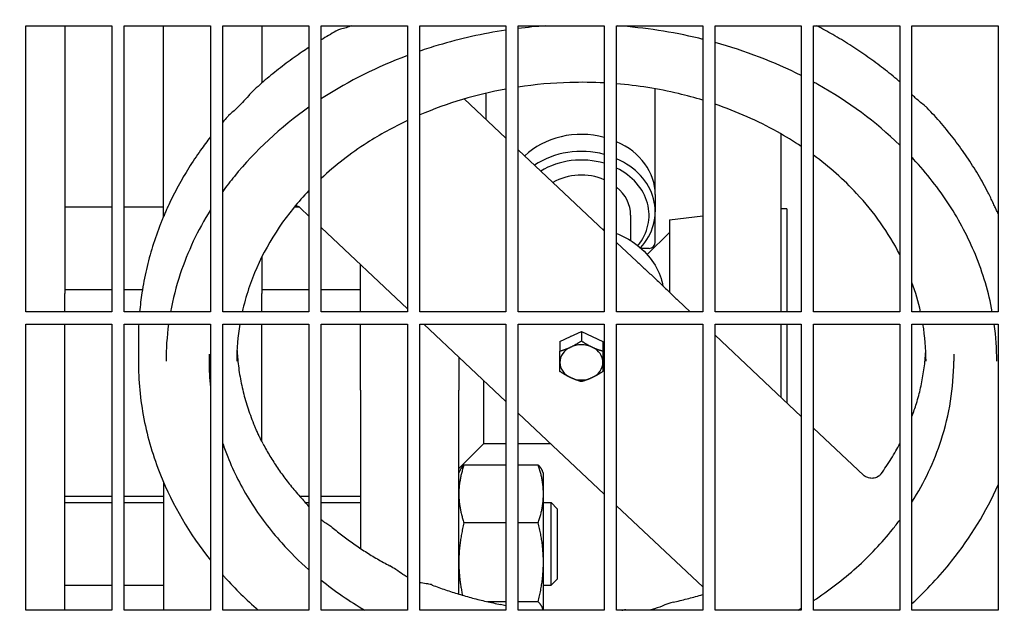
# Model space of a CAD drawing. Header units: inches. Extents: x 36 to 1719, y -84 to 1122.
# Tile 546 of 558: x 1068 to 1078, y 869.6 to 875.67. Entities that reach past the tile are written whole.
import ezdxf

# ---------------------------------------------------------------- set-up
doc = ezdxf.new("R2010")
doc.units = ezdxf.units.IN
doc.header["$LTSCALE"] = 48
doc.header["$MEASUREMENT"] = 0
doc.layers.add('Dimension (ANSI)', color=7, linetype='Continuous', lineweight=25)
doc.layers.add('Visible (ANSI)', color=7, linetype='Continuous', lineweight=30)
doc.styles.add('Note Text (ANSI)', font='tahoma.ttf')
doc.dimstyles.new('Architectural (ANSI)', dxfattribs={"dimscale": 48, "dimtxt": 0.125, "dimasz": 0.098425, "dimexe": 0.125, "dimexo": 0.0625, "dimgap": 0.031496, "dimtad": 0, "dimtih": 1, "dimtoh": 1, "dimdec": 4, "dimrnd": 1e-08, "dimzin": 3, "dimdsep": 46, "dimlunit": 4, "dimtxsty": 'Note Text (ANSI)', "dimcen": 0.09, "dimdle": 0.393701, "dimclrd": 256, "dimclre": 256, "dimclrt": 256, "dimadec": 0, "dimazin": 3, "dimtfac": 0.96, "dimtofl": 0, "dimtmove": 0, "dimatfit": 3, "dimfxl": 1, "dimfrac": 2, "dimtolj": 1, "dimtzin": 12, "dimlwd": -1, "dimlwe": -1, "dimarcsym": 0})

# ---------------------------------------------------------------- blocks, each defined once
blk = doc.blocks.new('*D17')
at = {"layer": 'Defpoints', "color": 0, "transparency": 16777216}
for p in [(1046.918, 898.491), (1046.918, 757.491), (1135.12, 757.491)]:
    blk.add_point(p, dxfattribs=at)
at = {"layer": 'Dimension (ANSI)', "transparency": 16777216}
for p, q in [((1049.918, 898.491), (1141.12, 898.491)), ((1135.12, 893.767), (1135.12, 837.122)), ((1135.12, 762.216), (1135.12, 827.861)), ((1049.918, 757.491), (1141.12, 757.491))]:
    blk.add_line(p, q, dxfattribs=at)
for points in [[(1134.332, 893.767), (1135.907, 893.767), (1135.12, 898.491)], [(1134.332, 762.216), (1135.907, 762.216), (1135.12, 757.491)]]:
    blk.add_solid(points, dxfattribs=at)
at = {"layer": 'Dimension (ANSI)', "transparency": 16777216, "insert": (1125.021, 835.61), "char_height": 6, "attachment_point": 1, "style": 'Note Text (ANSI)'}
blk.add_mtext('\\A1;11\'-9"', dxfattribs=at)

msp = doc.modelspace()

# ---------------------------------------------------------------- linework, layer by layer
at = {"layer": 'Visible (ANSI)'}
for p, q in [((1068.06018, 872.6964), (1068.06018, 875.60265)), ((1068.06018, 875.60265), (1068.93518, 875.60265)), ((1068.45768, 875.60265), (1068.45768, 873.68181)), ((1068.93518, 875.60265), (1068.93518, 872.6964)), ((1069.06018, 872.6964), (1069.06018, 875.60265)), ((1069.06018, 875.60265), (1069.93518, 875.60265)), ((1069.45768, 873.68181), (1069.45768, 875.60265)), ((1069.93518, 875.60265), (1069.93518, 872.6964)), ((1070.06018, 872.6964), (1070.06018, 875.60265)), ((1070.06018, 875.60265), (1070.93518, 875.60265)), ((1070.45768, 875.60265), (1070.45768, 875.02273)), ((1070.93518, 875.60265), (1070.93518, 872.6964)), ((1071.06018, 872.6964), (1071.06018, 875.60265)), ((1071.06018, 875.60265), (1071.93518, 875.60265)), ((1071.93518, 875.60265), (1071.93518, 872.6964)), ((1072.06018, 872.6964), (1072.06018, 875.60265)), ((1072.06018, 875.60265), (1072.93518, 875.60265)), ((1072.93518, 875.60265), (1072.93518, 872.6964)), ((1073.06018, 872.6964), (1073.06018, 875.60265)), ((1073.06018, 875.60265), (1073.93518, 875.60265)), ((1073.93518, 875.60265), (1073.93518, 872.6964)), ((1074.06018, 872.6964), (1074.06018, 875.60265)), ((1074.06018, 875.60265), (1074.93518, 875.60265)), ((1074.93518, 875.60265), (1074.93518, 872.6964)), ((1075.06018, 872.6964), (1075.06018, 875.60265)), ((1075.06018, 875.60265), (1075.93518, 875.60265)), ((1075.93518, 875.60265), (1075.93518, 872.6964)), ((1076.06018, 872.6964), (1076.06018, 875.60265)), ((1076.06018, 875.60265), (1076.93518, 875.60265)), ((1076.93518, 875.60265), (1076.93518, 872.6964)), ((1077.06018, 872.6964), (1077.06018, 875.60265)), ((1077.06018, 875.60265), (1077.93518, 875.60265)), ((1077.93518, 875.60265), (1077.93518, 872.6964)), ((1072.73268, 874.91744), (1072.73268, 874.65182)), ((1074.45268, 874.5266), (1074.45268, 874.96269)), ((1072.51236, 874.85944), (1072.93518, 874.46099)), ((1074.45268, 873.88742), (1074.45268, 874.5266)), ((1075.72768, 874.50547), (1075.72768, 872.6964)), ((1073.06018, 874.3432), (1073.93518, 873.51864)), ((1074.45268, 873.88742), (1074.45268, 873.71413)), ((1068.45768, 873.76334), (1068.93518, 873.76334)), ((1069.06018, 873.76334), (1069.45768, 873.76334)), ((1070.78862, 873.76334), (1070.8329, 873.76334)), ((1070.85047, 873.75009), (1070.93518, 873.67026)), ((1074.45268, 873.40419), (1074.45268, 873.71413)), ((1075.78768, 873.7439), (1075.72768, 873.7439)), ((1075.78768, 873.7439), (1075.78768, 872.6964)), ((1068.45768, 873.68181), (1068.45768, 872.88393)), ((1069.45768, 873.66154), (1069.45768, 873.68181)), ((1074.20268, 873.67802), (1074.20268, 873.42077)), ((1074.59768, 873.63224), (1074.93518, 873.67368)), ((1074.59768, 873.63224), (1074.59768, 872.89577)), ((1071.06018, 873.55246), (1071.93518, 872.7279)), ((1074.37205, 873.27826), (1074.59768, 873.5039)), ((1074.06018, 873.40084), (1074.26406, 873.20872)), ((1074.39018, 873.34169), (1074.30851, 873.34169)), ((1070.45768, 873.25565), (1070.45768, 872.88393)), ((1071.45768, 872.6964), (1071.45768, 873.17788)), ((1068.45768, 872.92334), (1068.93518, 872.92334)), ((1069.06018, 872.92334), (1069.24432, 872.92334)), ((1070.45768, 872.92334), (1070.93518, 872.92334)), ((1071.06018, 872.92334), (1071.45768, 872.92334)), ((1068.45768, 872.6964), (1068.45768, 872.88393)), ((1070.45768, 872.6964), (1070.45768, 872.88393)), ((1074.68275, 872.81416), (1074.80772, 872.6964)), ((1068.93518, 872.6964), (1068.06018, 872.6964)), ((1069.93518, 872.6964), (1069.06018, 872.6964)), ((1070.93518, 872.6964), (1070.06018, 872.6964)), ((1071.93518, 872.6964), (1071.06018, 872.6964)), ((1072.93518, 872.6964), (1072.06018, 872.6964)), ((1073.93518, 872.6964), (1073.06018, 872.6964)), ((1074.93518, 872.6964), (1074.06018, 872.6964)), ((1075.93518, 872.6964), (1075.06018, 872.6964)), ((1076.93518, 872.6964), (1076.06018, 872.6964)), ((1077.93518, 872.6964), (1077.06018, 872.6964)), ((1068.06018, 869.66515), (1068.06018, 872.5714)), ((1068.06018, 872.5714), (1068.93518, 872.5714)), ((1068.45768, 869.66515), (1068.45768, 872.5714)), ((1068.93518, 872.5714), (1068.93518, 869.66515)), ((1069.06018, 869.66515), (1069.06018, 872.5714)), ((1069.06018, 872.5714), (1069.93518, 872.5714)), ((1069.93518, 872.5714), (1069.93518, 869.66515)), ((1070.06018, 869.66515), (1070.06018, 872.5714)), ((1070.06018, 872.5714), (1070.93518, 872.5714)), ((1070.45768, 871.37782), (1070.45768, 872.5714)), ((1070.93518, 872.5714), (1070.93518, 869.66515)), ((1071.06018, 869.66515), (1071.06018, 872.5714)), ((1071.06018, 872.5714), (1071.93518, 872.5714)), ((1071.45768, 871.89902), (1071.45768, 872.5714)), ((1071.93518, 872.5714), (1071.93518, 869.66515)), ((1072.06018, 869.66515), (1072.06018, 872.5714)), ((1072.06018, 872.5714), (1072.93518, 872.5714)), ((1072.10126, 872.5714), (1072.93518, 871.78555)), ((1072.93518, 872.5714), (1072.93518, 869.66515)), ((1073.06018, 869.66515), (1073.06018, 872.5714)), ((1073.06018, 872.5714), (1073.93518, 872.5714)), ((1073.93518, 872.5714), (1073.93518, 869.66515)), ((1074.06018, 869.66515), (1074.06018, 872.5714)), ((1074.06018, 872.5714), (1074.93518, 872.5714)), ((1074.93518, 872.5714), (1074.93518, 869.66515)), ((1075.06018, 869.66515), (1075.06018, 872.5714)), ((1075.06018, 872.5714), (1075.93518, 872.5714)), ((1075.72768, 872.5714), (1075.72768, 871.82946)), ((1075.78768, 872.5714), (1075.78768, 871.77292)), ((1075.93518, 872.5714), (1075.93518, 869.66515)), ((1076.06018, 869.66515), (1076.06018, 872.5714)), ((1076.06018, 872.5714), (1076.93518, 872.5714)), ((1076.93518, 872.5714), (1076.93518, 869.66515)), ((1077.06018, 869.66515), (1077.06018, 872.5714)), ((1077.06018, 872.5714), (1077.93518, 872.5714)), ((1077.93518, 872.5714), (1077.93518, 869.66515)), ((1069.20268, 872.41115), (1069.20268, 872.19454)), ((1073.48368, 872.39491), (1073.59318, 872.44652)), ((1073.59318, 872.44652), (1073.70268, 872.49813)), ((1073.70268, 872.49813), (1073.81218, 872.44652)), ((1073.70268, 872.49813), (1073.70268, 872.40083)), ((1073.81218, 872.44652), (1073.92168, 872.39491)), ((1075.06018, 872.45849), (1075.93518, 871.63392)), ((1073.48368, 872.39491), (1073.48368, 872.29762)), ((1073.92168, 872.39491), (1073.92168, 872.29762)), ((1069.92143, 872.26675), (1069.92143, 872.19454)), ((1072.45768, 872.23552), (1072.45768, 871.89902)), ((1077.48393, 872.26675), (1077.48393, 872.19454)), ((1072.70768, 871.99993), (1072.70768, 871.3539)), ((1071.45768, 871.89902), (1071.45768, 870.29301)), ((1072.45768, 869.82797), (1072.45768, 871.89902)), ((1073.06018, 871.66775), (1073.93518, 870.84319)), ((1076.06018, 871.51613), (1076.5673, 871.03824)), ((1072.70768, 871.3539), (1072.45768, 871.1039)), ((1072.93518, 871.3539), (1072.70768, 871.3539)), ((1073.39323, 871.3539), (1073.06018, 871.3539)), ((1072.93518, 871.14008), (1072.50955, 871.14008)), ((1073.26481, 871.14008), (1073.06018, 871.14008)), ((1072.45768, 871.05714), (1072.46951, 871.0825)), ((1073.31668, 871.05714), (1073.30485, 871.0825)), ((1073.31668, 870.84655), (1073.31668, 871.05714)), ((1069.45768, 870.96722), (1069.45768, 869.66515)), ((1068.93518, 870.82036), (1068.45768, 870.82036)), ((1069.45768, 870.82036), (1069.06018, 870.82036)), ((1070.93518, 870.82036), (1070.84366, 870.82036)), ((1071.45768, 870.82036), (1071.06018, 870.82036)), ((1073.31668, 870.15205), (1073.31668, 870.84655)), ((1068.45768, 870.75814), (1068.93518, 870.75814)), ((1069.06018, 870.75814), (1069.45768, 870.75814)), ((1070.90081, 870.75814), (1070.93518, 870.75814)), ((1071.06018, 870.75814), (1071.45768, 870.75814)), ((1073.31668, 870.75814), (1073.39518, 870.75814)), ((1073.39518, 869.91814), (1073.39518, 870.75814)), ((1073.45768, 870.69564), (1073.39518, 870.75814)), ((1074.06018, 870.7254), (1074.93518, 869.90084)), ((1073.45768, 870.69564), (1073.45768, 869.98064)), ((1072.93518, 870.55302), (1072.50955, 870.55302)), ((1073.26481, 870.55302), (1073.06018, 870.55302)), ((1073.31668, 869.66515), (1073.31668, 870.15205)), ((1068.45768, 869.91814), (1068.93518, 869.91814)), ((1069.06018, 869.91814), (1069.45768, 869.91814)), ((1073.31668, 869.91814), (1073.39518, 869.91814)), ((1073.45768, 869.98064), (1073.39518, 869.91814)), ((1072.93518, 869.75108), (1072.7499, 869.75108)), ((1073.26481, 869.75108), (1073.06018, 869.75108)), ((1068.93518, 869.66515), (1068.06018, 869.66515)), ((1069.93518, 869.66515), (1069.06018, 869.66515)), ((1070.93518, 869.66515), (1070.06018, 869.66515)), ((1071.93518, 869.66515), (1071.06018, 869.66515)), ((1072.93518, 869.66515), (1072.06018, 869.66515)), ((1073.93518, 869.66515), (1073.06018, 869.66515)), ((1074.93518, 869.66515), (1074.06018, 869.66515)), ((1075.93518, 869.66515), (1075.06018, 869.66515)), ((1076.93518, 869.66515), (1076.06018, 869.66515)), ((1077.93518, 869.66515), (1077.06018, 869.66515))]:
    msp.add_line(p, q, dxfattribs=at)
msp.add_arc((1074.39018, 873.40419), 0.0625, 270, 0, dxfattribs=at)
for centre, major_axis, start_param, end_param in [((1073.70268, 873.88742), (0.75, 0), 1.2556033, 2.4454084), ((1073.70268, 873.88742), (0.75, 0), 0, 1.0739374), ((1073.70268, 873.71413), (-0.75, 0), 4.3971959, 5.4009814), ((1073.70268, 873.67802), (0.6875, 0), 1.2258121, 2.2149206), ((1073.70268, 873.71413), (0.75, 0), 5.6396939, 7.3571227), ((1073.70268, 873.67802), (-0.5, 0), 4.2287544, 5.3303), ((1073.70268, 873.67802), (0.6875, 0), 5.6994016, 7.3071307), ((1073.70268, 873.67802), (0.5, 0), 0, 0.7741722), ((1073.70268, 872.2917), (0.219, 0), 2.0897011, 2.0990891), ((1073.70268, 872.2917), (0.219, 0), 1.0425035, 1.0518916), ((1073.70268, 872.18311), (-0.219, 0), 5.2359878, 6.2831853), ((1073.70268, 872.18311), (-0.219, 0), 4.1887902, 5.2359878), ((1073.70268, 872.18311), (0.219, 0), 0, 1.0471976), ((1073.70268, 872.18311), (-0.219, 0), 0, 1.0471976), ((1073.70268, 872.18311), (0.219, 0), 5.2359878, 6.2831853), ((1073.70268, 872.18311), (0.219, 0), 4.1887902, 5.2359878)]:
    msp.add_ellipse(centre, major_axis=major_axis, ratio=0.8162963, start_param=start_param, end_param=end_param, dxfattribs=at)
for points, knots in [([(1071.36482, 875.60265), (1071.357, 875.59938), (1071.34936, 875.59635), (1071.32163, 875.58592), (1071.30302, 875.58006), (1071.26368, 875.56848), (1071.25117, 875.57082), (1071.20964, 875.54776)], [7.23338314, 7.23338314, 7.23338314, 7.23338314, 7.31894986, 7.31894986, 7.55263147, 7.55263147, 7.85698612, 7.85698612, 7.85698612, 7.85698612]), ([(1074.93518, 875.46591), (1074.92164, 875.46927), (1074.90808, 875.47257), (1074.62435, 875.5404), (1074.3461, 875.58298), (1074.06538, 875.60265)], [3.70362387, 3.70362387, 3.70362387, 3.70362387, 3.71364184, 3.71364184, 3.91293296, 3.91293296, 3.91293296, 3.91293296]), ([(1076.90485, 875.05948), (1076.85504, 875.10164), (1076.80409, 875.14276), (1076.70005, 875.22286), (1076.64695, 875.26184), (1076.53872, 875.33758), (1076.48358, 875.37434), (1076.37142, 875.4456), (1076.31438, 875.4801), (1076.20303, 875.54416), (1076.14884, 875.57391), (1076.09395, 875.60265)], [3.19505428, 3.19505428, 3.19505428, 3.19505428, 3.24243835, 3.24243835, 3.28982242, 3.28982242, 3.33720649, 3.33720649, 3.38459056, 3.38459056, 3.42829816, 3.42829816, 3.42829816, 3.42829816]), ([(1072.93518, 875.55817), (1072.70152, 875.52308), (1072.47157, 875.47192), (1072.18523, 875.38658), (1072.12238, 875.36645), (1072.06018, 875.34511)], [4.1805156, 4.1805156, 4.1805156, 4.1805156, 4.3486185, 4.3486185, 4.39643172, 4.39643172, 4.39643172, 4.39643172]), ([(1070.93518, 875.38252), (1070.91237, 875.36766), (1070.88972, 875.35262), (1070.8121, 875.30002), (1070.75797, 875.26152), (1070.65185, 875.18234), (1070.59986, 875.14165), (1070.49814, 875.05815), (1070.44842, 875.01533), (1070.39989, 874.9715)], [4.67196222, 4.67196222, 4.67196222, 4.67196222, 4.69140476, 4.69140476, 4.73909187, 4.73909187, 4.78677898, 4.78677898, 4.83446609, 4.83446609, 4.83446609, 4.83446609]), ([(1071.93518, 875.30027), (1071.63061, 875.18621), (1071.34312, 875.04262), (1071.07393, 874.86935), (1071.06705, 874.8649), (1071.06018, 874.86042)], [4.42868924, 4.42868924, 4.42868924, 4.42868924, 4.66622925, 4.66622925, 4.67247789, 4.67247789, 4.67247789, 4.67247789]), ([(1073.93518, 875.02235), (1073.81873, 875.02863), (1073.70189, 875.03019), (1073.40909, 875.02222), (1073.23339, 875.00661), (1073.06018, 874.98038)], [3.93250303, 3.93250303, 3.93250303, 3.93250303, 4.03189082, 4.03189082, 4.1819794, 4.1819794, 4.1819794, 4.1819794]), ([(1074.93518, 874.84683), (1074.854, 874.87159), (1074.77166, 874.89391), (1074.48341, 874.96252), (1074.27282, 874.99606), (1074.06018, 875.01377)], [3.64091134, 3.64091134, 3.64091134, 3.64091134, 3.71485103, 3.71485103, 3.89689087, 3.89689087, 3.89689087, 3.89689087]), ([(1076.93518, 874.39174), (1076.69419, 874.62481), (1076.41422, 874.83211), (1076.09014, 875.01429), (1076.07519, 875.02257), (1076.06018, 875.03078)], [3.12878187, 3.12878187, 3.12878187, 3.12878187, 3.39549816, 3.39549816, 3.40833247, 3.40833247, 3.40833247, 3.40833247]), ([(1070.39989, 874.9715), (1070.37214, 874.94644), (1070.34756, 874.92011), (1070.30152, 874.8696), (1070.2801, 874.84541), (1070.2419, 874.80423), (1070.22491, 874.78673), (1070.1927, 874.75547), (1070.1776, 874.74187), (1070.1485, 874.71666), (1070.13576, 874.70676), (1070.11608, 874.68795), (1070.1122, 874.68409), (1070.10781, 874.67921)], [6.4678303, 6.4678303, 6.4678303, 6.4678303, 6.7187017, 6.7187017, 6.9682675, 6.9682675, 7.188462, 7.188462, 7.4145386, 7.4145386, 7.66541, 7.66541, 7.7221873, 7.7221873, 7.7221873, 7.7221873]), ([(1072.93518, 874.95953), (1072.78563, 874.93228), (1072.63832, 874.89705), (1072.34551, 874.80973), (1072.20027, 874.75707), (1072.06018, 874.69672)], [4.21821742, 4.21821742, 4.21821742, 4.21821742, 4.34880058, 4.34880058, 4.48415664, 4.48415664, 4.48415664, 4.48415664]), ([(1077.21398, 874.76917), (1077.20619, 874.7773), (1077.20003, 874.78254), (1077.1783, 874.8007), (1077.1643, 874.81092), (1077.13118, 874.83774), (1077.11273, 874.85358), (1077.08239, 874.88207), (1077.07147, 874.89273), (1077.06018, 874.90408)], [8.20818087, 8.20818087, 8.20818087, 8.20818087, 8.30061763, 8.30061763, 8.55794488, 8.55794488, 8.81527213, 8.81527213, 8.95184363, 8.95184363, 8.95184363, 8.95184363]), ([(1075.93518, 874.37648), (1075.85712, 874.42887), (1075.77621, 874.47854), (1075.49477, 874.6362), (1075.28241, 874.73064), (1075.06018, 874.80645)], [3.3104385, 3.3104385, 3.3104385, 3.3104385, 3.39709835, 3.39709835, 3.60267168, 3.60267168, 3.60267168, 3.60267168]), ([(1070.93518, 874.77566), (1070.64428, 874.57053), (1070.38873, 874.33324), (1070.13685, 874.02264), (1070.09766, 873.97141), (1070.06018, 873.91941)], [4.71101933, 4.71101933, 4.71101933, 4.71101933, 4.98460822, 4.98460822, 5.03756632, 5.03756632, 5.03756632, 5.03756632]), ([(1077.83361, 873.9074), (1077.80153, 873.96961), (1077.76748, 874.031), (1077.6956, 874.15197), (1077.65776, 874.21156), (1077.57845, 874.32878), (1077.53696, 874.3864), (1077.4505, 874.49954), (1077.40552, 874.55505), (1077.31221, 874.66383), (1077.26389, 874.7171), (1077.21398, 874.76917)], [2.82626358, 2.82626358, 2.82626358, 2.82626358, 2.87934537, 2.87934537, 2.93242715, 2.93242715, 2.98550893, 2.98550893, 3.03859072, 3.03859072, 3.0916725, 3.0916725, 3.0916725, 3.0916725]), ([(1071.93518, 874.64018), (1071.79255, 874.57254), (1071.65594, 874.49675), (1071.35769, 874.3049), (1071.20132, 874.18363), (1071.06018, 874.052)], [4.52487702, 4.52487702, 4.52487702, 4.52487702, 4.66592217, 4.66592217, 4.8503743, 4.8503743, 4.8503743, 4.8503743]), ([(1069.93518, 874.47346), (1069.90074, 874.42933), (1069.86736, 874.38455), (1069.79326, 874.28027), (1069.75328, 874.22034), (1069.6772, 874.09856), (1069.6411, 874.0367), (1069.57291, 873.91124), (1069.54083, 873.84763), (1069.51082, 873.78323)], [5.0020184, 5.0020184, 5.0020184, 5.0020184, 5.04370512, 5.04370512, 5.0977562, 5.0977562, 5.15180728, 5.15180728, 5.20585836, 5.20585836, 5.20585836, 5.20585836]), ([(1076.93518, 873.28035), (1076.8226, 873.49983), (1076.67548, 873.70831), (1076.3676, 874.03924), (1076.22084, 874.16985), (1076.06018, 874.28847)], [2.82428354, 2.82428354, 2.82428354, 2.82428354, 3.0772631, 3.0772631, 3.26322378, 3.26322378, 3.26322378, 3.26322378]), ([(1077.87571, 872.6964), (1077.83953, 872.8939), (1077.78193, 873.08897), (1077.66803, 873.365), (1077.62815, 873.45019), (1077.53951, 873.6189), (1077.49065, 873.70238), (1077.38469, 873.86593), (1077.32761, 873.946), (1077.20637, 874.10119), (1077.14231, 874.17636), (1077.06982, 874.25455), (1077.06501, 874.25971), (1077.06018, 874.26486)], [2.57618393, 2.57618393, 2.57618393, 2.57618393, 2.75264229, 2.75264229, 2.8329061, 2.8329061, 2.91419068, 2.91419068, 2.99544547, 2.99544547, 3.07561498, 3.07561498, 3.08129118, 3.08129118, 3.08129118, 3.08129118]), ([(1070.93518, 873.92858), (1070.88005, 873.8709), (1070.8277, 873.81154), (1070.57326, 873.49822), (1070.41915, 873.21993), (1070.29713, 872.85277), (1070.27556, 872.77487), (1070.2581, 872.6964)], [4.90670966, 4.90670966, 4.90670966, 4.90670966, 4.98396175, 4.98396175, 5.30444156, 5.30444156, 5.38960074, 5.38960074, 5.38960074, 5.38960074]), ([(1077.93518, 873.69259), (1077.9304, 873.70362), (1077.92537, 873.71453), (1077.91436, 873.73817), (1077.90838, 873.75088), (1077.89571, 873.77792), (1077.88902, 873.79227), (1077.87483, 873.82264), (1077.86734, 873.83865), (1077.85135, 873.87209), (1077.84286, 873.88948), (1077.83361, 873.9074)], [4.99842368, 4.99842368, 4.99842368, 4.99842368, 5.1303778, 5.1303778, 5.26970897, 5.26970897, 5.40904015, 5.40904015, 5.54837132, 5.54837132, 5.68770249, 5.68770249, 5.68770249, 5.68770249]), ([(1069.51082, 873.78323), (1069.50356, 873.76764), (1069.49676, 873.75242), (1069.48396, 873.72318), (1069.47797, 873.7092), (1069.46656, 873.68247), (1069.46116, 873.66974), (1069.45088, 873.6455), (1069.44601, 873.63399), (1069.43677, 873.6119), (1069.43242, 873.60138), (1069.4283, 873.59089)], [5.00069306, 5.00069306, 5.00069306, 5.00069306, 5.1216569, 5.1216569, 5.24262074, 5.24262074, 5.36358459, 5.36358459, 5.48454843, 5.48454843, 5.60551228, 5.60551228, 5.60551228, 5.60551228]), ([(1069.93518, 873.73292), (1069.80576, 873.5247), (1069.70288, 873.30608), (1069.5864, 872.95478), (1069.55341, 872.82611), (1069.52965, 872.6964)], [5.09980896, 5.09980896, 5.09980896, 5.09980896, 5.30501816, 5.30501816, 5.42091209, 5.42091209, 5.42091209, 5.42091209]), ([(1070.85047, 873.75009), (1070.84142, 873.75861), (1070.82934, 873.76645), (1070.8109, 873.77362), (1070.80502, 873.77526), (1070.79938, 873.77637)], [0.27656688, 0.27656688, 0.27656688, 0.27656688, 0.34722329, 0.34722329, 0.3801191, 0.3801191, 0.3801191, 0.3801191]), ([(1069.4283, 873.59089), (1069.39861, 873.5153), (1069.37174, 873.43882), (1069.32379, 873.28439), (1069.30271, 873.20644), (1069.26648, 873.04942), (1069.25133, 872.97035), (1069.22931, 872.82628), (1069.22143, 872.76141), (1069.21555, 872.6964)], [5.25906749, 5.25906749, 5.25906749, 5.25906749, 5.32112286, 5.32112286, 5.38317823, 5.38317823, 5.4452336, 5.4452336, 5.49570239, 5.49570239, 5.49570239, 5.49570239]), ([(1074.06018, 873.49285), (1074.11557, 873.47082), (1074.16829, 873.44357), (1074.28819, 873.36481), (1074.35092, 873.30784), (1074.45034, 873.18008), (1074.48778, 873.10978), (1074.51851, 873.01137), (1074.52455, 872.98682), (1074.52904, 872.96202)], [2.73785718, 2.73785718, 2.73785718, 2.73785718, 2.96226436, 2.96226436, 3.28948782, 3.28948782, 3.60584317, 3.60584317, 3.70870115, 3.70870115, 3.70870115, 3.70870115]), ([(1074.26406, 873.20872), (1074.29117, 873.18317), (1074.31869, 873.1579), (1074.37438, 873.10684), (1074.40256, 873.08103), (1074.45919, 873.02843), (1074.48762, 873.00164), (1074.54421, 872.94755), (1074.57237, 872.92027), (1074.62807, 872.86636), (1074.65563, 872.83972), (1074.68275, 872.81416)], [0, 0, 0, 0, 0.3249255, 0.3249255, 0.649851, 0.649851, 0.9747765, 0.9747765, 1.2997021, 1.2997021, 1.6246276, 1.6246276, 1.6246276, 1.6246276]), ([(1070.20532, 872.30437), (1070.20647, 872.28108), (1070.20799, 872.2578), (1070.2147, 872.17572), (1070.22191, 872.11699), (1070.24114, 871.99988), (1070.25315, 871.9415), (1070.28199, 871.82528), (1070.29881, 871.76743), (1070.33725, 871.65248), (1070.35886, 871.59537), (1070.38286, 871.53874)], [5.60960749, 5.60960749, 5.60960749, 5.60960749, 5.63595714, 5.63595714, 5.70256993, 5.70256993, 5.76918273, 5.76918273, 5.83579553, 5.83579553, 5.90240833, 5.90240833, 5.90240833, 5.90240833]), ([(1077.06018, 871.63326), (1077.07655, 871.67706), (1077.09152, 871.7211), (1077.12134, 871.81841), (1077.13557, 871.87178), (1077.15998, 871.97892), (1077.17014, 872.03269), (1077.18641, 872.14052), (1077.19251, 872.19457), (1077.19798, 872.26724), (1077.19913, 872.2858), (1077.20005, 872.30437)], [2.13158308, 2.13158308, 2.13158308, 2.13158308, 2.18265207, 2.18265207, 2.24392698, 2.24392698, 2.30520188, 2.30520188, 2.36647678, 2.36647678, 2.38748853, 2.38748853, 2.38748853, 2.38748853]), ([(1069.20268, 872.19454), (1069.20268, 872.09722), (1069.20736, 871.99989), (1069.22615, 871.80462), (1069.24039, 871.70667), (1069.27833, 871.51207), (1069.30203, 871.41541), (1069.35836, 871.22523), (1069.39087, 871.13169), (1069.55026, 870.73331), (1069.72147, 870.44102), (1069.93518, 870.17228)], [5.56934434, 5.56934434, 5.56934434, 5.56934434, 5.6477385, 5.6477385, 5.72715362, 5.72715362, 5.8065812, 5.8065812, 5.88501538, 5.88501538, 6.14510186, 6.14510186, 6.14510186, 6.14510186]), ([(1077.06018, 870.76336), (1077.18595, 870.96307), (1077.2855, 871.17445), (1077.44078, 871.65346), (1077.48393, 871.92398), (1077.48393, 872.19454)], [8.23608728, 8.23608728, 8.23608728, 8.23608728, 8.45225039, 8.45225039, 8.71093699, 8.71093699, 8.71093699, 8.71093699]), ([(1070.47032, 871.35445), (1070.46524, 871.36411), (1070.4603, 871.37297), (1070.45002, 871.39195), (1070.44471, 871.40196), (1070.43359, 871.42396), (1070.42783, 871.43586), (1070.41587, 871.46177), (1070.40967, 871.47578), (1070.39675, 871.50581), (1070.39004, 871.52181), (1070.38286, 871.53874)], [4.91371326, 4.91371326, 4.91371326, 4.91371326, 5.05301729, 5.05301729, 5.19232131, 5.19232131, 5.33162534, 5.33162534, 5.47092937, 5.47092937, 5.61023339, 5.61023339, 5.61023339, 5.61023339]), ([(1070.06018, 871.3593), (1070.07557, 871.31385), (1070.09222, 871.2687), (1070.14118, 871.14598), (1070.176, 871.06912), (1070.25337, 870.91699), (1070.29601, 870.84176), (1070.38842, 870.6944), (1070.43819, 870.62228), (1070.54386, 870.48249), (1070.59967, 870.41478), (1070.74439, 870.25328), (1070.8368, 870.16169), (1070.93518, 870.07481)], [5.83901999, 5.83901999, 5.83901999, 5.83901999, 5.88421967, 5.88421967, 5.96283101, 5.96283101, 6.04248676, 6.04248676, 6.12217816, 6.12217816, 6.20090085, 6.20090085, 6.31551409, 6.31551409, 6.31551409, 6.31551409]), ([(1070.47032, 871.35445), (1070.49215, 871.31302), (1070.51529, 871.27193), (1070.56418, 871.19053), (1070.58993, 871.15022), (1070.64401, 871.07048), (1070.67233, 871.03105), (1070.73152, 870.95319), (1070.76238, 870.91475), (1070.82659, 870.83899), (1070.85993, 870.80166), (1070.89448, 870.76494)], [5.97539903, 5.97539903, 5.97539903, 5.97539903, 6.02517433, 6.02517433, 6.07494962, 6.07494962, 6.12472492, 6.12472492, 6.17450021, 6.17450021, 6.2242755, 6.2242755, 6.2242755, 6.2242755]), ([(1076.74558, 871.04908), (1076.76391, 871.07454), (1076.7817, 871.1002), (1076.81621, 871.15188), (1076.83293, 871.1779), (1076.86527, 871.23027), (1076.8809, 871.25663), (1076.90949, 871.30688), (1076.92256, 871.33075), (1076.93518, 871.35473)], [1.89650159, 1.89650159, 1.89650159, 1.89650159, 1.9286665, 1.9286665, 1.96083141, 1.96083141, 1.99299632, 1.99299632, 2.02180541, 2.02180541, 2.02180541, 2.02180541]), ([(1076.74558, 871.04908), (1076.74546, 871.04892), (1076.74499, 871.04824), (1076.74275, 871.04547), (1076.74119, 871.04357), (1076.73619, 871.03838), (1076.73322, 871.03543), (1076.72377, 871.02775), (1076.71729, 871.02285), (1076.6967, 871.01256), (1076.68256, 871.00696), (1076.65008, 871.00398), (1076.63461, 871.00489), (1076.60663, 871.01251), (1076.59427, 871.01827), (1076.57766, 871.02921), (1076.57209, 871.03373), (1076.5673, 871.03824)], [0.58356156, 0.58356156, 0.58356156, 0.58356156, 0.62563156, 0.62563156, 0.66206733, 0.66206733, 0.69121052, 0.69121052, 0.72085651, 0.72085651, 0.74883108, 0.74883108, 0.76780012, 0.76780012, 0.78396058, 0.78396058, 0.79391157, 0.79391157, 0.79391157, 0.79391157]), ([(1077.06018, 869.73262), (1077.20694, 869.86767), (1077.34173, 870.01173), (1077.65634, 870.40487), (1077.81529, 870.66558), (1077.93518, 870.9384)], [7.98530733, 7.98530733, 7.98530733, 7.98530733, 8.13228245, 8.13228245, 8.36651677, 8.36651677, 8.36651677, 8.36651677]), ([(1071.1711, 870.50556), (1071.16509, 870.51055), (1071.1605, 870.51374), (1071.14861, 870.52177), (1071.14286, 870.52514), (1071.12365, 870.53676), (1071.11033, 870.54488), (1071.08392, 870.56398), (1071.07235, 870.57312), (1071.06018, 870.58374)], [4.61441704, 4.61441704, 4.61441704, 4.61441704, 4.66928843, 4.66928843, 4.7779163, 4.7779163, 5.03303979, 5.03303979, 5.2105077, 5.2105077, 5.2105077, 5.2105077]), ([(1071.1711, 870.50556), (1071.20616, 870.47649), (1071.24207, 870.44797), (1071.3155, 870.39213), (1071.35303, 870.3648), (1071.42964, 870.31141), (1071.46873, 870.28534), (1071.54839, 870.23452), (1071.58896, 870.20977), (1071.67152, 870.16166), (1071.7135, 870.1383), (1071.75615, 870.11565)], [0.06362816, 0.06362816, 0.06362816, 0.06362816, 0.10695531, 0.10695531, 0.15028247, 0.15028247, 0.19360963, 0.19360963, 0.23693679, 0.23693679, 0.28026394, 0.28026394, 0.28026394, 0.28026394]), ([(1076.06018, 869.76266), (1076.13747, 869.81331), (1076.21238, 869.86648), (1076.35783, 869.97823), (1076.42832, 870.03686), (1076.56343, 870.1586), (1076.62807, 870.2217), (1076.75031, 870.35118), (1076.80799, 870.4175), (1076.88737, 870.51681), (1076.91162, 870.54838), (1076.93518, 870.5803)], [7.8166137, 7.8166137, 7.8166137, 7.8166137, 7.89523299, 7.89523299, 7.97480422, 7.97480422, 8.05433712, 8.05433712, 8.13283974, 8.13283974, 8.16877223, 8.16877223, 8.16877223, 8.16877223]), ([(1071.93518, 869.99977), (1071.92033, 870.00847), (1071.90525, 870.018), (1071.8667, 870.04364), (1071.84308, 870.06055), (1071.79876, 870.09058), (1071.77875, 870.10365), (1071.75615, 870.11565)], [5.49991829, 5.49991829, 5.49991829, 5.49991829, 5.65380509, 5.65380509, 5.88723053, 5.88723053, 6.06773036, 6.06773036, 6.06773036, 6.06773036]), ([(1070.06018, 870.0232), (1070.06742, 870.015), (1070.0747, 870.00682), (1070.18679, 869.88209), (1070.29984, 869.77067), (1070.42036, 869.66515)], [6.19401314, 6.19401314, 6.19401314, 6.19401314, 6.20222551, 6.20222551, 6.3197325, 6.3197325, 6.3197325, 6.3197325]), ([(1072.18753, 869.92015), (1072.17833, 869.92367), (1072.17148, 869.92541), (1072.15569, 869.92909), (1072.1485, 869.93015), (1072.11926, 869.93449), (1072.0994, 869.93682), (1072.07011, 869.94355), (1072.06519, 869.94477), (1072.06018, 869.9461)], [4.5158892, 4.5158892, 4.5158892, 4.5158892, 4.57155678, 4.57155678, 4.66684678, 4.66684678, 4.97721501, 4.97721501, 5.03837292, 5.03837292, 5.03837292, 5.03837292]), ([(1072.18753, 869.92015), (1072.23171, 869.90331), (1072.27635, 869.88718), (1072.3665, 869.85642), (1072.41201, 869.84178), (1072.5038, 869.81402), (1072.55009, 869.8009), (1072.64335, 869.77621), (1072.69033, 869.76464), (1072.7849, 869.74308), (1072.83248, 869.73309), (1072.88032, 869.72389)], [0.41983106, 0.41983106, 0.41983106, 0.41983106, 0.46100831, 0.46100831, 0.50218556, 0.50218556, 0.54336281, 0.54336281, 0.58454006, 0.58454006, 0.62571731, 0.62571731, 0.62571731, 0.62571731]), ([(1074.63348, 869.7462), (1074.68104, 869.75663), (1074.72829, 869.76785), (1074.82213, 869.79186), (1074.86872, 869.80465), (1074.92168, 869.82019), (1074.92843, 869.82219), (1074.93518, 869.82421)], [1.119438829, 1.119438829, 1.119438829, 1.119438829, 1.160726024, 1.160726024, 1.20201322, 1.20201322, 1.208057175, 1.208057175, 1.208057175, 1.208057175]), ([(1074.63348, 869.7462), (1074.60046, 869.73896), (1074.57545, 869.72826), (1074.51509, 869.70373), (1074.48108, 869.68967), (1074.42863, 869.67342), (1074.41093, 869.66879), (1074.39333, 869.66515)], [4.65966842, 4.65966842, 4.65966842, 4.65966842, 4.90519312, 4.90519312, 5.23814092, 5.23814092, 5.40845548, 5.40845548, 5.40845548, 5.40845548])]:
    msp.add_open_spline(points, degree=3, knots=knots, dxfattribs=at)
for points in [[(1073.33998, 875.60265), (1073.24637, 875.59609), (1073.15303, 875.58699), (1073.06018, 875.57538)], [(1071.20964, 875.54776), (1071.15917, 875.51972), (1071.10933, 875.49081), (1071.06018, 875.46104)], [(1075.93518, 875.09656), (1075.66092, 875.23537), (1075.36666, 875.34863), (1075.06018, 875.43318)], [(1076.93518, 875.03227), (1076.92544, 875.04148), (1076.91535, 875.05059), (1076.90485, 875.05948)], [(1070.10781, 874.67921), (1070.09175, 874.66137), (1070.07587, 874.6434), (1070.06018, 874.62531)], [(1073.91553, 873.53716), (1073.9221, 873.5357), (1073.92865, 873.53418), (1073.93518, 873.53259)], [(1077.14727, 872.6964), (1077.12492, 872.7968), (1077.09584, 872.89629), (1077.06018, 872.9943)], [(1069.20674, 872.5714), (1069.20404, 872.51802), (1069.20268, 872.46459), (1069.20268, 872.41115)], [(1069.50965, 872.5714), (1069.49252, 872.44626), (1069.48393, 872.3204), (1069.48393, 872.19454)], [(1070.23382, 872.5714), (1070.21309, 872.44648), (1070.20268, 872.32051), (1070.20268, 872.19454)], [(1077.20268, 872.19454), (1077.20268, 872.32051), (1077.19228, 872.44648), (1077.17154, 872.5714)], [(1077.92143, 872.19454), (1077.92143, 872.3204), (1077.91284, 872.44626), (1077.89571, 872.5714)], [(1069.92143, 872.19454), (1069.92143, 872.10604), (1069.92602, 872.01755), (1069.93518, 871.92939)], [(1070.93518, 870.71915), (1070.92242, 870.73409), (1070.90897, 870.74953), (1070.89448, 870.76494)], [(1071.06018, 869.96955), (1071.19794, 869.85892), (1071.34585, 869.75708), (1071.50219, 869.66515)], [(1072.93518, 869.70872), (1072.91874, 869.71457), (1072.90106, 869.71991), (1072.88032, 869.72389)], [(1074.11281, 869.66515), (1074.1163, 869.66548), (1074.11978, 869.66581), (1074.12327, 869.66614)], [(1074.17453, 869.66515), (1074.16073, 869.66664), (1074.14601, 869.66833), (1074.12327, 869.66614)], [(1075.90317, 869.66515), (1075.91388, 869.67145), (1075.92455, 869.67779), (1075.93518, 869.68418)]]:
    msp.add_open_spline(points, degree=3, dxfattribs=at)
for points, weights in [([(1073.59318, 872.33793), (1073.644, 872.36188), (1073.70268, 872.40083)], [1, 1.0379548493, 1]), ([(1073.70268, 872.40083), (1073.76136, 872.36188), (1073.81218, 872.33793)], [1, 1.0379548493, 1]), ([(1073.48368, 872.29762), (1073.54236, 872.31398), (1073.59318, 872.33793)], [1, 1.0379548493, 1]), ([(1073.81218, 872.33793), (1073.863, 872.31398), (1073.92168, 872.29762)], [1, 1.0379548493, 1]), ([(1073.48368, 872.18311), (1073.48368, 872.23101), (1073.48368, 872.29762)], [1, 1.0379548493, 1]), ([(1073.92168, 872.29762), (1073.92168, 872.23101), (1073.92168, 872.18311)], [1, 1.0379548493, 1]), ([(1073.48368, 872.09119), (1073.48368, 872.13521), (1073.48368, 872.18311)], [1, 1.0379548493, 1]), ([(1073.92168, 872.18311), (1073.92168, 872.13521), (1073.92168, 872.09119)], [1, 1.0379548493, 1]), ([(1073.59318, 872.02829), (1073.54236, 872.05224), (1073.48368, 872.09119)], [1, 1.0379548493, 1]), ([(1073.70268, 871.98798), (1073.644, 872.00434), (1073.59318, 872.02829)], [1, 1.0379548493, 1]), ([(1073.81218, 872.02829), (1073.76136, 872.00434), (1073.70268, 871.98798)], [1, 1.0379548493, 1]), ([(1073.92168, 872.09119), (1073.863, 872.05224), (1073.81218, 872.02829)], [1, 1.0379548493, 1]), ([(1072.50955, 871.14008), (1072.45768, 870.98278), (1072.45768, 870.84655)], [1, 1.0379548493, 1]), ([(1072.46951, 871.0825), (1072.4822, 871.10972), (1072.50955, 871.14008)], [1.01895290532, 1.01965956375, 1]), ([(1073.26481, 871.14008), (1073.29216, 871.10972), (1073.30485, 871.0825)], [1, 1.01965956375, 1.01895290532]), ([(1073.31668, 870.84655), (1073.31668, 870.98278), (1073.26481, 871.14008)], [1, 1.0379548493, 1]), ([(1072.45768, 870.84655), (1072.45768, 870.71032), (1072.50955, 870.55302)], [1, 1.0379548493, 1]), ([(1073.26481, 870.55302), (1073.31668, 870.71032), (1073.31668, 870.84655)], [1, 1.0379548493, 1]), ([(1072.50955, 870.55302), (1072.45768, 870.33814), (1072.45768, 870.15205)], [1, 1.0379548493, 1]), ([(1073.31668, 870.15205), (1073.31668, 870.33814), (1073.26481, 870.55302)], [1, 1.0379548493, 1]), ([(1072.45768, 870.15205), (1072.45768, 869.99327), (1072.49466, 869.81697)], [1, 1.03220544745, 1.00975696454]), ([(1073.26481, 869.75108), (1073.31668, 869.96596), (1073.31668, 870.15205)], [1, 1.0379548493, 1]), ([(1073.31445, 869.66515), (1073.30617, 869.70517), (1073.26481, 869.75108)], [1.01253745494, 1.03003247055, 1])]:
    msp.add_rational_spline(points, weights, degree=2, dxfattribs=at)

# ---------------------------------------------------------------- dimensions: what is measured, and where the dimension line sits
at = {"layer": 'Dimension (ANSI)'}
dim = msp.add_linear_dim(base=(1135.11953, 757.4914), p1=(1046.91768, 898.4914), p2=(1046.91768, 757.4914), angle=90, dimstyle='Architectural (ANSI)', override={"dimgap": 0.031496, "dimdec": 4, "dimlfac": 1, "dimtol": 0, "dimlim": 0, "dimtp": 0, "dimtm": 0, "dimtdec": 2, "dimatfit": 1}, dxfattribs=at)
dim.commit()
dim.dimension.update_dxf_attribs({"geometry": '*D17', "text_midpoint": (1135.11953, 832.4914), "dimtype": 160})

doc.saveas('drawing.dxf')
